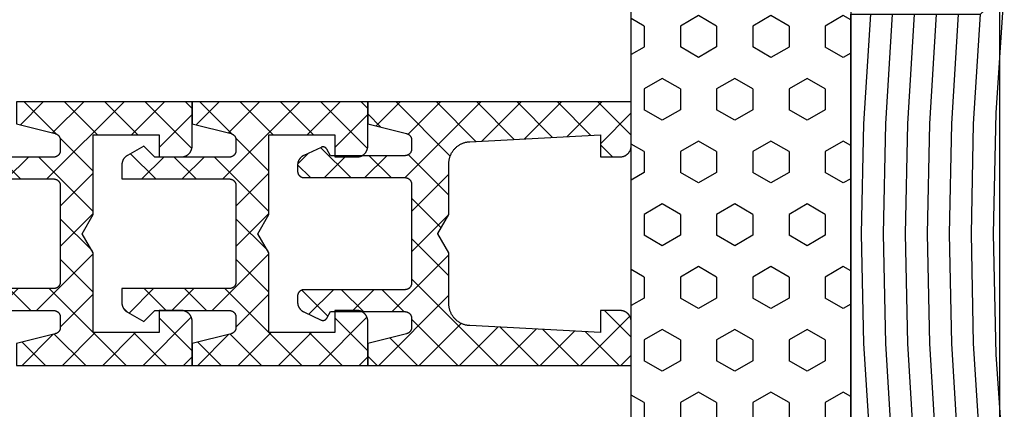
# Model space of a CAD drawing. Header units: millimetres. Extents: x -637441 to -130928, y -380379 to -53767.
# Tile 260 of 390: x -334460 to -334416, y -169775 to -169757. Entities that reach past the tile are written whole.
import ezdxf

# ---------------------------------------------------------------- set-up
doc = ezdxf.new("R2010")
doc.units = ezdxf.units.MM
doc.header["$LTSCALE"] = 10
for name, color, linetype in [('CrossSectionsAccess', 2, 'Continuous'), ('CrossSectionsGlass', 4, 'Continuous'), ('CrossSectionsGums', 1, 'Continuous'), ('CrossSectionsProfils', 7, 'Continuous'), ('ZDIVO', 6, 'Continuous')]:
    doc.layers.add(name, color=color, linetype=linetype)

# ---------------------------------------------------------------- blocks, each defined once
blk = doc.blocks.new('Hatch7759', base_point=(1951.683, 1973.599))
at = {"layer": 'CrossSectionsProfils', "color": 8}
for p, q in [((2544.193, 1955.253), (2543.041, 1956.405)), ((2549.183, 1955.357), (2550.299, 1956.472)), ((2550.259, 1956.541), (2550.064, 1956.736)), ((2543.197, 1954.886), (2544.193, 1955.882)), ((2550.182, 1954.78), (2549.183, 1955.778)), ((2549.183, 1953.519), (2550.182, 1954.517)), ((2544.193, 1953.415), (2543.197, 1954.411)), ((2543.197, 1953.047), (2544.193, 1954.044)), ((2550.182, 1952.941), (2549.183, 1953.94)), ((2540.683, 1952.373), (2541.728, 1953.417)), ((2542.136, 1951.794), (2540.683, 1953.247)), ((2551.265, 1951.923), (2552.683, 1953.342)), ((2552.683, 1952.278), (2551.621, 1953.34)), ((2545.67, 1950.099), (2543.197, 1952.573)), ((2547.602, 1950.099), (2550.182, 1952.678)), ((2540.683, 1948.696), (2544.193, 1952.205)), ((2540.683, 1950.534), (2542.096, 1951.947)), ((2552.683, 1948.601), (2549.183, 1952.101)), ((2552.683, 1950.44), (2551.252, 1951.871)), ((2542.183, 1949.909), (2540.683, 1951.409)), ((2543.832, 1950.099), (2542.313, 1951.617)), ((2543.925, 1950.099), (2545.425, 1951.599)), ((2545.763, 1950.099), (2547.263, 1951.599)), ((2547.455, 1950.153), (2546.009, 1951.599)), ((2549.347, 1950.099), (2547.847, 1951.599)), ((2549.44, 1950.099), (2550.94, 1951.599)), ((2551.183, 1950.003), (2552.683, 1951.503)), ((2551.183, 1948.165), (2552.683, 1949.665)), ((2542.183, 1948.07), (2540.683, 1949.57)), ((2540.683, 1946.857), (2542.183, 1948.357)), ((2552.683, 1946.763), (2551.183, 1948.263)), ((2550.488, 1945.631), (2552.683, 1947.826)), ((2542.808, 1945.607), (2540.683, 1947.732)), ((2541.259, 1945.594), (2542.759, 1947.094)), ((2543.192, 1947.061), (2543.16, 1947.094)), ((2552.014, 1945.594), (2550.514, 1947.094)), ((2540.983, 1945.594), (2540.683, 1945.893)), ((2552.29, 1945.594), (2552.683, 1945.988))]:
    blk.add_line(p, q, dxfattribs=at)
blk = doc.blocks.new('_009020', base_point=(2546.683, 1953.599))
at = {"layer": 'CrossSectionsProfils', "color": 1, "flags": 128}
blk.add_lwpolyline([(2552.683, 1945.594), (2550.677, 1945.594), (2550.661, 1945.594), (2550.645, 1945.595), (2550.628, 1945.596), (2550.612, 1945.598), (2550.596, 1945.601), (2550.58, 1945.604), (2550.564, 1945.607), (2550.548, 1945.611), (2550.532, 1945.616), (2550.517, 1945.621), (2550.501, 1945.626), (2550.486, 1945.632), (2550.471, 1945.639), (2550.456, 1945.646), (2550.442, 1945.653), (2550.427, 1945.661), (2550.413, 1945.669), (2550.4, 1945.678), (2550.386, 1945.688), (2550.373, 1945.697), (2550.36, 1945.707), (2550.348, 1945.718), (2550.336, 1945.729), (2550.324, 1945.74), (2550.313, 1945.752), (2550.302, 1945.764), (2550.291, 1945.777), (2550.281, 1945.79), (2550.271, 1945.803), (2550.262, 1945.816), (2550.253, 1945.83), (2550.244, 1945.844), (2550.236, 1945.858), (2550.229, 1945.873), (2550.222, 1945.888), (2550.216, 1945.903), (2550.21, 1945.918), (2550.204, 1945.933), (2550.199, 1945.949), (2550.194, 1945.965), (2550.191, 1945.98), (2550.187, 1945.996), (2550.184, 1946.013), (2550.182, 1946.029), (2550.18, 1946.045), (2550.179, 1946.061), (2550.178, 1946.078), (2550.177, 1946.094), (2550.177, 1946.094), (2550.177, 1947.094), (2551.183, 1947.094), (2551.183, 1950.099), (2547.549, 1950.099), (2546.683, 1950.599), (2545.817, 1950.099), (2542.183, 1950.099), (2542.183, 1947.094), (2543.192, 1947.094), (2543.192, 1946.094), (2543.192, 1946.078), (2543.191, 1946.061), (2543.19, 1946.045), (2543.188, 1946.029), (2543.186, 1946.013), (2543.183, 1945.996), (2543.179, 1945.98), (2543.175, 1945.965), (2543.171, 1945.949), (2543.166, 1945.933), (2543.16, 1945.918), (2543.154, 1945.903), (2543.148, 1945.888), (2543.141, 1945.873), (2543.133, 1945.858), (2543.125, 1945.844), (2543.117, 1945.83), (2543.108, 1945.816), (2543.099, 1945.803), (2543.089, 1945.79), (2543.079, 1945.777), (2543.068, 1945.764), (2543.057, 1945.752), (2543.046, 1945.74), (2543.034, 1945.729), (2543.022, 1945.718), (2543.01, 1945.707), (2542.997, 1945.697), (2542.984, 1945.688), (2542.97, 1945.678), (2542.957, 1945.669), (2542.942, 1945.661), (2542.928, 1945.653), (2542.914, 1945.646), (2542.899, 1945.639), (2542.884, 1945.632), (2542.869, 1945.626), (2542.853, 1945.621), (2542.838, 1945.616), (2542.822, 1945.611), (2542.806, 1945.607), (2542.79, 1945.604), (2542.774, 1945.601), (2542.758, 1945.598), (2542.741, 1945.596), (2542.725, 1945.595), (2542.709, 1945.594), (2542.692, 1945.594), (2542.692, 1945.594), (2540.683, 1945.594), (2540.683, 1953.594), (2541.683, 1953.594), (2542.127, 1951.826), (2542.129, 1951.818), (2542.131, 1951.81), (2542.134, 1951.802), (2542.136, 1951.794), (2542.139, 1951.786), (2542.143, 1951.779), (2542.146, 1951.771), (2542.15, 1951.764), (2542.153, 1951.756), (2542.157, 1951.749), (2542.162, 1951.742), (2542.166, 1951.735), (2542.171, 1951.728), (2542.176, 1951.721), (2542.181, 1951.715), (2542.186, 1951.708), (2542.191, 1951.702), (2542.197, 1951.696), (2542.202, 1951.69), (2542.208, 1951.684), (2542.214, 1951.678), (2542.22, 1951.673), (2542.227, 1951.667), (2542.233, 1951.662), (2542.24, 1951.657), (2542.246, 1951.652), (2542.253, 1951.648), (2542.26, 1951.643), (2542.267, 1951.639), (2542.275, 1951.635), (2542.282, 1951.631), (2542.289, 1951.628), (2542.297, 1951.624), (2542.304, 1951.621), (2542.312, 1951.618), (2542.32, 1951.615), (2542.328, 1951.612), (2542.336, 1951.61), (2542.344, 1951.608), (2542.352, 1951.606), (2542.36, 1951.604), (2542.368, 1951.603), (2542.376, 1951.602), (2542.385, 1951.601), (2542.393, 1951.6), (2542.401, 1951.599), (2542.409, 1951.599), (2542.418, 1951.599), (2542.418, 1951.599), (2542.897, 1951.599), (2542.906, 1951.599), (2542.916, 1951.599), (2542.926, 1951.6), (2542.936, 1951.601), (2542.945, 1951.603), (2542.955, 1951.604), (2542.965, 1951.607), (2542.974, 1951.609), (2542.984, 1951.612), (2542.993, 1951.615), (2543.002, 1951.618), (2543.011, 1951.622), (2543.02, 1951.625), (2543.029, 1951.63), (2543.038, 1951.634), (2543.047, 1951.639), (2543.055, 1951.644), (2543.063, 1951.649), (2543.071, 1951.655), (2543.079, 1951.661), (2543.087, 1951.667), (2543.094, 1951.673), (2543.102, 1951.68), (2543.109, 1951.687), (2543.116, 1951.694), (2543.122, 1951.701), (2543.129, 1951.708), (2543.135, 1951.716), (2543.14, 1951.724), (2543.146, 1951.732), (2543.151, 1951.74), (2543.156, 1951.749), (2543.161, 1951.757), (2543.166, 1951.766), (2543.17, 1951.775), (2543.174, 1951.784), (2543.177, 1951.793), (2543.181, 1951.802), (2543.184, 1951.812), (2543.186, 1951.821), (2543.189, 1951.831), (2543.191, 1951.84), (2543.193, 1951.85), (2543.194, 1951.86), (2543.195, 1951.869), (2543.196, 1951.879), (2543.196, 1951.889), (2543.197, 1951.899), (2543.197, 1951.899), (2543.197, 1955.299), (2542.693, 1955.802), (2543.124, 1956.549), (2543.129, 1956.558), (2543.135, 1956.567), (2543.141, 1956.576), (2543.147, 1956.586), (2543.153, 1956.594), (2543.16, 1956.603), (2543.167, 1956.612), (2543.174, 1956.62), (2543.181, 1956.628), (2543.188, 1956.637), (2543.196, 1956.644), (2543.203, 1956.652), (2543.211, 1956.66), (2543.219, 1956.667), (2543.227, 1956.675), (2543.235, 1956.682), (2543.244, 1956.689), (2543.252, 1956.695), (2543.261, 1956.702), (2543.27, 1956.708), (2543.279, 1956.714), (2543.288, 1956.72), (2543.297, 1956.726), (2543.307, 1956.732), (2543.316, 1956.737), (2543.326, 1956.742), (2543.336, 1956.747), (2543.345, 1956.752), (2543.355, 1956.756), (2543.365, 1956.761), (2543.375, 1956.765), (2543.386, 1956.769), (2543.396, 1956.772), (2543.406, 1956.776), (2543.417, 1956.779), (2543.427, 1956.782), (2543.438, 1956.784), (2543.448, 1956.787), (2543.459, 1956.789), (2543.47, 1956.791), (2543.481, 1956.793), (2543.491, 1956.794), (2543.502, 1956.796), (2543.513, 1956.797), (2543.524, 1956.798), (2543.535, 1956.798), (2543.546, 1956.799), (2543.557, 1956.799), (2543.557, 1956.799), (2544.193, 1956.799), (2544.193, 1951.899), (2544.193, 1951.889), (2544.193, 1951.879), (2544.194, 1951.869), (2544.195, 1951.86), (2544.197, 1951.85), (2544.199, 1951.84), (2544.201, 1951.831), (2544.203, 1951.821), (2544.206, 1951.812), (2544.209, 1951.802), (2544.212, 1951.793), (2544.216, 1951.784), (2544.22, 1951.775), (2544.224, 1951.766), (2544.228, 1951.757), (2544.233, 1951.749), (2544.238, 1951.74), (2544.243, 1951.732), (2544.249, 1951.724), (2544.255, 1951.716), (2544.261, 1951.708), (2544.267, 1951.701), (2544.274, 1951.694), (2544.281, 1951.687), (2544.288, 1951.68), (2544.295, 1951.673), (2544.303, 1951.667), (2544.31, 1951.661), (2544.318, 1951.655), (2544.326, 1951.649), (2544.334, 1951.644), (2544.343, 1951.639), (2544.351, 1951.634), (2544.36, 1951.63), (2544.369, 1951.625), (2544.378, 1951.622), (2544.387, 1951.618), (2544.396, 1951.615), (2544.406, 1951.612), (2544.415, 1951.609), (2544.425, 1951.607), (2544.434, 1951.604), (2544.444, 1951.603), (2544.454, 1951.601), (2544.463, 1951.6), (2544.473, 1951.599), (2544.483, 1951.599), (2544.493, 1951.599), (2544.493, 1951.599), (2548.883, 1951.599), (2548.893, 1951.599), (2548.903, 1951.599), (2548.913, 1951.6), (2548.923, 1951.601), (2548.932, 1951.603), (2548.942, 1951.604), (2548.952, 1951.607), (2548.961, 1951.609), (2548.971, 1951.612), (2548.98, 1951.615), (2548.989, 1951.618), (2548.998, 1951.622), (2549.007, 1951.625), (2549.016, 1951.63), (2549.025, 1951.634), (2549.033, 1951.639), (2549.042, 1951.644), (2549.05, 1951.649), (2549.058, 1951.655), (2549.066, 1951.661), (2549.074, 1951.667), (2549.081, 1951.673), (2549.089, 1951.68), (2549.096, 1951.687), (2549.102, 1951.694), (2549.109, 1951.701), (2549.115, 1951.708), (2549.121, 1951.716), (2549.127, 1951.724), (2549.133, 1951.732), (2549.138, 1951.74), (2549.143, 1951.749), (2549.148, 1951.757), (2549.152, 1951.766), (2549.157, 1951.775), (2549.161, 1951.784), (2549.164, 1951.793), (2549.168, 1951.802), (2549.171, 1951.812), (2549.173, 1951.821), (2549.176, 1951.831), (2549.178, 1951.84), (2549.179, 1951.85), (2549.181, 1951.86), (2549.182, 1951.869), (2549.183, 1951.879), (2549.183, 1951.889), (2549.183, 1951.899), (2549.183, 1951.899), (2549.183, 1956.799), (2549.821, 1956.799), (2549.832, 1956.799), (2549.843, 1956.798), (2549.854, 1956.798), (2549.865, 1956.797), (2549.876, 1956.796), (2549.887, 1956.794), (2549.898, 1956.793), (2549.908, 1956.791), (2549.919, 1956.789), (2549.93, 1956.787), (2549.94, 1956.784), (2549.951, 1956.782), (2549.961, 1956.779), (2549.972, 1956.776), (2549.982, 1956.772), (2549.992, 1956.769), (2550.003, 1956.765), (2550.013, 1956.761), (2550.023, 1956.756), (2550.033, 1956.752), (2550.043, 1956.747), (2550.052, 1956.742), (2550.062, 1956.737), (2550.071, 1956.732), (2550.081, 1956.726), (2550.09, 1956.72), (2550.099, 1956.714), (2550.108, 1956.708), (2550.117, 1956.702), (2550.126, 1956.695), (2550.134, 1956.689), (2550.143, 1956.682), (2550.151, 1956.675), (2550.159, 1956.667), (2550.167, 1956.66), (2550.175, 1956.652), (2550.183, 1956.644), (2550.19, 1956.637), (2550.197, 1956.628), (2550.204, 1956.62), (2550.211, 1956.612), (2550.218, 1956.603), (2550.225, 1956.594), (2550.231, 1956.586), (2550.237, 1956.576), (2550.243, 1956.567), (2550.249, 1956.558), (2550.254, 1956.549), (2550.254, 1956.549), (2550.685, 1955.802), (2550.182, 1955.299), (2550.182, 1951.899), (2550.182, 1951.889), (2550.182, 1951.879), (2550.183, 1951.869), (2550.184, 1951.86), (2550.186, 1951.85), (2550.187, 1951.84), (2550.189, 1951.831), (2550.192, 1951.821), (2550.194, 1951.812), (2550.198, 1951.802), (2550.201, 1951.793), (2550.204, 1951.784), (2550.208, 1951.775), (2550.213, 1951.766), (2550.217, 1951.757), (2550.222, 1951.749), (2550.227, 1951.74), (2550.232, 1951.732), (2550.238, 1951.724), (2550.244, 1951.716), (2550.25, 1951.708), (2550.256, 1951.701), (2550.263, 1951.694), (2550.269, 1951.687), (2550.277, 1951.68), (2550.284, 1951.673), (2550.291, 1951.667), (2550.299, 1951.661), (2550.307, 1951.655), (2550.315, 1951.649), (2550.323, 1951.644), (2550.332, 1951.639), (2550.34, 1951.634), (2550.349, 1951.63), (2550.358, 1951.625), (2550.367, 1951.622), (2550.376, 1951.618), (2550.385, 1951.615), (2550.394, 1951.612), (2550.404, 1951.609), (2550.413, 1951.607), (2550.423, 1951.604), (2550.433, 1951.603), (2550.442, 1951.601), (2550.452, 1951.6), (2550.462, 1951.599), (2550.472, 1951.599), (2550.482, 1951.599), (2550.482, 1951.599), (2550.949, 1951.599), (2550.958, 1951.599), (2550.966, 1951.599), (2550.974, 1951.6), (2550.982, 1951.601), (2550.991, 1951.602), (2550.999, 1951.603), (2551.007, 1951.604), (2551.015, 1951.606), (2551.023, 1951.608), (2551.031, 1951.61), (2551.039, 1951.612), (2551.047, 1951.615), (2551.055, 1951.618), (2551.062, 1951.621), (2551.07, 1951.624), (2551.078, 1951.627), (2551.085, 1951.631), (2551.092, 1951.635), (2551.1, 1951.639), (2551.107, 1951.643), (2551.114, 1951.648), (2551.12, 1951.652), (2551.127, 1951.657), (2551.134, 1951.662), (2551.14, 1951.667), (2551.147, 1951.673), (2551.153, 1951.678), (2551.159, 1951.684), (2551.165, 1951.69), (2551.17, 1951.696), (2551.176, 1951.702), (2551.181, 1951.708), (2551.186, 1951.715), (2551.191, 1951.721), (2551.196, 1951.728), (2551.201, 1951.735), (2551.205, 1951.742), (2551.209, 1951.749), (2551.213, 1951.756), (2551.217, 1951.764), (2551.221, 1951.771), (2551.224, 1951.779), (2551.227, 1951.786), (2551.23, 1951.794), (2551.233, 1951.802), (2551.236, 1951.81), (2551.238, 1951.817), (2551.24, 1951.825), (2551.24, 1951.825), (2551.685, 1953.594), (2552.683, 1953.594), (2552.683, 1945.594)], dxfattribs=at)
at = {"layer": 'CrossSectionsProfils'}
blk.add_blockref('Hatch7759', (1951.683, 1973.599), dxfattribs=at)
blk = doc.blocks.new('Hatch7760', base_point=(1885.416, 1987.774))
at = {"layer": 'CrossSectionsProfils', "color": 8}
for p, q in [((2476.755, 1954.471), (2477.245, 1954.961)), ((2477.865, 1954.38), (2477.281, 1954.964)), ((2484.177, 1953.583), (2482.987, 1954.773)), ((2482.967, 1953.329), (2484.087, 1954.449)), ((2477.865, 1952.541), (2476.494, 1953.912)), ((2476.865, 1952.742), (2477.865, 1953.742)), ((2483.967, 1951.955), (2482.967, 1952.955)), ((2482.967, 1951.49), (2483.967, 1952.49)), ((2476.865, 1950.904), (2477.865, 1951.904)), ((2474.416, 1950.293), (2475.51, 1951.388)), ((2475.567, 1951.163), (2474.965, 1951.764)), ((2477.865, 1950.703), (2476.865, 1951.703)), ((2486.416, 1951.344), (2485.996, 1951.764)), ((2483.967, 1950.116), (2482.967, 1951.116)), ((2483.223, 1948.069), (2486.416, 1951.262)), ((2481.384, 1948.069), (2483.967, 1950.652)), ((2486.416, 1949.506), (2485.164, 1950.758)), ((2476.883, 1948.008), (2474.416, 1950.475)), ((2474.416, 1946.616), (2477.865, 1950.065)), ((2474.416, 1948.455), (2475.887, 1949.925)), ((2478.66, 1948.069), (2476.819, 1949.91)), ((2477.707, 1948.069), (2479.407, 1949.769)), ((2480.151, 1948.417), (2478.799, 1949.769)), ((2479.546, 1948.069), (2481.246, 1949.769)), ((2482.337, 1948.069), (2480.637, 1949.769)), ((2486.416, 1945.829), (2482.476, 1949.769)), ((2486.416, 1947.667), (2484.314, 1949.769)), ((2484.502, 1947.51), (2486.416, 1949.424)), ((2476.213, 1946.839), (2474.416, 1948.636)), ((2484.671, 1945.84), (2486.416, 1947.585)), ((2476.122, 1945.092), (2474.416, 1946.798)), ((2474.416, 1944.778), (2476.199, 1946.561)), ((2486.416, 1943.99), (2484.677, 1945.73)), ((2484.762, 1944.093), (2486.416, 1945.747)), ((2476.03, 1943.345), (2474.416, 1944.96)), ((2474.416, 1942.939), (2476.097, 1944.62)), ((2486.416, 1942.152), (2484.778, 1943.789)), ((2484.854, 1942.346), (2486.416, 1943.908)), ((2475.939, 1941.598), (2474.416, 1943.121)), ((2474.416, 1941.101), (2475.995, 1942.68)), ((2484.174, 1939.828), (2486.416, 1942.07)), ((2486.416, 1940.313), (2484.88, 1941.849)), ((2475.934, 1939.764), (2474.416, 1941.283)), ((2474.918, 1939.764), (2476.318, 1941.164)), ((2476.917, 1940.62), (2476.373, 1941.164)), ((2485.126, 1939.764), (2483.917, 1940.974)), ((2485.949, 1939.764), (2486.416, 1940.231))]:
    blk.add_line(p, q, dxfattribs=at)
blk = doc.blocks.new('_009083', base_point=(2480.416, 1951.764))
at = {"layer": 'CrossSectionsProfils', "color": 1, "flags": 128}
blk.add_lwpolyline([(2484.417, 1939.764), (2484.4, 1939.765), (2484.384, 1939.765), (2484.368, 1939.767), (2484.352, 1939.769), (2484.335, 1939.771), (2484.319, 1939.774), (2484.303, 1939.777), (2484.287, 1939.781), (2484.272, 1939.786), (2484.256, 1939.791), (2484.241, 1939.796), (2484.226, 1939.802), (2484.21, 1939.809), (2484.196, 1939.816), (2484.181, 1939.823), (2484.167, 1939.831), (2484.153, 1939.84), (2484.139, 1939.849), (2484.126, 1939.858), (2484.112, 1939.868), (2484.1, 1939.878), (2484.087, 1939.888), (2484.075, 1939.899), (2484.063, 1939.911), (2484.052, 1939.923), (2484.041, 1939.935), (2484.03, 1939.947), (2484.02, 1939.96), (2484.01, 1939.973), (2484.001, 1939.987), (2483.992, 1940), (2483.984, 1940.014), (2483.976, 1940.029), (2483.968, 1940.043), (2483.961, 1940.058), (2483.955, 1940.073), (2483.949, 1940.088), (2483.943, 1940.104), (2483.938, 1940.119), (2483.934, 1940.135), (2483.93, 1940.151), (2483.926, 1940.167), (2483.924, 1940.183), (2483.921, 1940.199), (2483.919, 1940.215), (2483.918, 1940.232), (2483.917, 1940.248), (2483.917, 1940.264), (2483.917, 1940.264), (2483.917, 1941.164), (2484.916, 1941.164), (2484.604, 1947.121), (2484.602, 1947.153), (2484.598, 1947.184), (2484.594, 1947.216), (2484.589, 1947.247), (2484.583, 1947.278), (2484.576, 1947.309), (2484.568, 1947.339), (2484.559, 1947.37), (2484.549, 1947.4), (2484.538, 1947.43), (2484.526, 1947.459), (2484.513, 1947.488), (2484.5, 1947.516), (2484.485, 1947.544), (2484.469, 1947.572), (2484.453, 1947.599), (2484.436, 1947.626), (2484.418, 1947.652), (2484.399, 1947.677), (2484.379, 1947.702), (2484.359, 1947.726), (2484.338, 1947.75), (2484.316, 1947.772), (2484.293, 1947.794), (2484.27, 1947.816), (2484.246, 1947.837), (2484.222, 1947.856), (2484.196, 1947.876), (2484.171, 1947.894), (2484.144, 1947.911), (2484.117, 1947.928), (2484.09, 1947.944), (2484.062, 1947.959), (2484.034, 1947.973), (2484.005, 1947.986), (2483.976, 1947.998), (2483.946, 1948.009), (2483.916, 1948.019), (2483.886, 1948.029), (2483.855, 1948.037), (2483.825, 1948.045), (2483.794, 1948.051), (2483.763, 1948.057), (2483.731, 1948.061), (2483.7, 1948.065), (2483.668, 1948.067), (2483.637, 1948.069), (2483.605, 1948.069), (2483.605, 1948.069), (2481.283, 1948.069), (2480.417, 1948.569), (2480.416, 1948.569), (2480.415, 1948.569), (2479.549, 1948.069), (2477.227, 1948.069), (2477.195, 1948.069), (2477.163, 1948.067), (2477.132, 1948.065), (2477.101, 1948.061), (2477.069, 1948.057), (2477.038, 1948.051), (2477.007, 1948.045), (2476.976, 1948.037), (2476.946, 1948.029), (2476.916, 1948.019), (2476.886, 1948.009), (2476.856, 1947.998), (2476.827, 1947.986), (2476.798, 1947.973), (2476.77, 1947.959), (2476.742, 1947.944), (2476.714, 1947.928), (2476.688, 1947.911), (2476.661, 1947.894), (2476.635, 1947.876), (2476.61, 1947.856), (2476.586, 1947.837), (2476.562, 1947.816), (2476.538, 1947.794), (2476.516, 1947.772), (2476.494, 1947.75), (2476.473, 1947.726), (2476.452, 1947.702), (2476.433, 1947.677), (2476.414, 1947.652), (2476.396, 1947.626), (2476.379, 1947.599), (2476.362, 1947.572), (2476.347, 1947.544), (2476.332, 1947.516), (2476.319, 1947.488), (2476.306, 1947.459), (2476.294, 1947.43), (2476.283, 1947.4), (2476.273, 1947.37), (2476.264, 1947.339), (2476.256, 1947.309), (2476.249, 1947.278), (2476.243, 1947.247), (2476.238, 1947.216), (2476.233, 1947.184), (2476.23, 1947.153), (2476.228, 1947.121), (2476.228, 1947.121), (2475.916, 1941.164), (2476.917, 1941.164), (2476.917, 1940.264), (2476.917, 1940.248), (2476.916, 1940.232), (2476.914, 1940.215), (2476.913, 1940.199), (2476.91, 1940.183), (2476.907, 1940.167), (2476.904, 1940.151), (2476.9, 1940.135), (2476.895, 1940.119), (2476.89, 1940.104), (2476.885, 1940.088), (2476.879, 1940.073), (2476.872, 1940.058), (2476.865, 1940.043), (2476.858, 1940.029), (2476.85, 1940.014), (2476.841, 1940), (2476.833, 1939.987), (2476.823, 1939.973), (2476.814, 1939.96), (2476.803, 1939.947), (2476.793, 1939.935), (2476.782, 1939.923), (2476.77, 1939.911), (2476.759, 1939.899), (2476.747, 1939.888), (2476.734, 1939.878), (2476.721, 1939.868), (2476.708, 1939.858), (2476.695, 1939.849), (2476.681, 1939.84), (2476.667, 1939.831), (2476.653, 1939.823), (2476.638, 1939.816), (2476.623, 1939.809), (2476.608, 1939.802), (2476.593, 1939.796), (2476.578, 1939.791), (2476.562, 1939.786), (2476.546, 1939.781), (2476.53, 1939.777), (2476.514, 1939.774), (2476.498, 1939.771), (2476.482, 1939.769), (2476.466, 1939.767), (2476.45, 1939.765), (2476.433, 1939.765), (2476.417, 1939.764), (2476.417, 1939.764), (2474.416, 1939.764), (2474.416, 1951.764), (2475.416, 1951.764), (2475.859, 1949.996), (2475.861, 1949.988), (2475.863, 1949.98), (2475.866, 1949.972), (2475.869, 1949.965), (2475.872, 1949.957), (2475.875, 1949.949), (2475.878, 1949.942), (2475.882, 1949.934), (2475.886, 1949.927), (2475.89, 1949.92), (2475.894, 1949.912), (2475.899, 1949.905), (2475.903, 1949.899), (2475.908, 1949.892), (2475.913, 1949.885), (2475.918, 1949.879), (2475.923, 1949.872), (2475.929, 1949.866), (2475.935, 1949.86), (2475.94, 1949.854), (2475.947, 1949.849), (2475.953, 1949.843), (2475.959, 1949.838), (2475.965, 1949.833), (2475.972, 1949.828), (2475.979, 1949.823), (2475.986, 1949.818), (2475.993, 1949.814), (2476, 1949.809), (2476.007, 1949.805), (2476.014, 1949.802), (2476.022, 1949.798), (2476.029, 1949.794), (2476.037, 1949.791), (2476.045, 1949.788), (2476.052, 1949.785), (2476.06, 1949.783), (2476.068, 1949.78), (2476.076, 1949.778), (2476.084, 1949.776), (2476.092, 1949.775), (2476.101, 1949.773), (2476.109, 1949.772), (2476.117, 1949.771), (2476.125, 1949.77), (2476.133, 1949.77), (2476.142, 1949.769), (2476.15, 1949.769), (2476.15, 1949.769), (2476.565, 1949.769), (2476.575, 1949.769), (2476.584, 1949.77), (2476.594, 1949.771), (2476.604, 1949.772), (2476.614, 1949.773), (2476.623, 1949.775), (2476.633, 1949.777), (2476.643, 1949.779), (2476.652, 1949.782), (2476.661, 1949.785), (2476.671, 1949.788), (2476.68, 1949.792), (2476.689, 1949.796), (2476.698, 1949.8), (2476.706, 1949.805), (2476.715, 1949.809), (2476.723, 1949.814), (2476.732, 1949.82), (2476.74, 1949.825), (2476.748, 1949.831), (2476.755, 1949.837), (2476.763, 1949.844), (2476.77, 1949.85), (2476.777, 1949.857), (2476.784, 1949.864), (2476.79, 1949.871), (2476.797, 1949.879), (2476.803, 1949.886), (2476.809, 1949.894), (2476.814, 1949.902), (2476.82, 1949.911), (2476.825, 1949.919), (2476.829, 1949.928), (2476.834, 1949.936), (2476.838, 1949.945), (2476.842, 1949.954), (2476.846, 1949.963), (2476.849, 1949.973), (2476.852, 1949.982), (2476.855, 1949.991), (2476.857, 1950.001), (2476.859, 1950.011), (2476.861, 1950.02), (2476.862, 1950.03), (2476.863, 1950.04), (2476.864, 1950.049), (2476.865, 1950.059), (2476.865, 1950.069), (2476.865, 1950.069), (2476.865, 1953.464), (2476.567, 1953.633), (2476.562, 1953.636), (2476.557, 1953.639), (2476.551, 1953.643), (2476.546, 1953.646), (2476.542, 1953.65), (2476.537, 1953.654), (2476.532, 1953.658), (2476.527, 1953.662), (2476.523, 1953.667), (2476.519, 1953.671), (2476.515, 1953.676), (2476.511, 1953.681), (2476.507, 1953.685), (2476.503, 1953.69), (2476.5, 1953.696), (2476.496, 1953.701), (2476.493, 1953.706), (2476.49, 1953.712), (2476.487, 1953.717), (2476.484, 1953.723), (2476.482, 1953.728), (2476.48, 1953.734), (2476.477, 1953.74), (2476.475, 1953.746), (2476.474, 1953.752), (2476.472, 1953.758), (2476.471, 1953.764), (2476.469, 1953.77), (2476.468, 1953.776), (2476.467, 1953.782), (2476.467, 1953.788), (2476.466, 1953.795), (2476.466, 1953.801), (2476.466, 1953.807), (2476.466, 1953.813), (2476.466, 1953.819), (2476.467, 1953.826), (2476.467, 1953.832), (2476.468, 1953.838), (2476.469, 1953.844), (2476.471, 1953.85), (2476.472, 1953.856), (2476.474, 1953.862), (2476.476, 1953.868), (2476.478, 1953.874), (2476.48, 1953.88), (2476.482, 1953.886), (2476.485, 1953.891), (2476.485, 1953.891), (2476.85, 1954.675), (2476.855, 1954.686), (2476.861, 1954.697), (2476.866, 1954.707), (2476.872, 1954.717), (2476.878, 1954.727), (2476.885, 1954.737), (2476.891, 1954.747), (2476.898, 1954.757), (2476.905, 1954.766), (2476.912, 1954.776), (2476.92, 1954.785), (2476.928, 1954.794), (2476.935, 1954.803), (2476.944, 1954.811), (2476.952, 1954.82), (2476.96, 1954.828), (2476.969, 1954.836), (2476.978, 1954.844), (2476.987, 1954.851), (2476.996, 1954.859), (2477.006, 1954.866), (2477.015, 1954.873), (2477.025, 1954.879), (2477.035, 1954.886), (2477.045, 1954.892), (2477.055, 1954.898), (2477.065, 1954.904), (2477.076, 1954.909), (2477.086, 1954.915), (2477.097, 1954.92), (2477.108, 1954.924), (2477.119, 1954.929), (2477.13, 1954.933), (2477.141, 1954.937), (2477.152, 1954.941), (2477.164, 1954.944), (2477.175, 1954.947), (2477.186, 1954.95), (2477.198, 1954.953), (2477.209, 1954.955), (2477.221, 1954.957), (2477.233, 1954.959), (2477.245, 1954.961), (2477.256, 1954.962), (2477.268, 1954.963), (2477.28, 1954.964), (2477.292, 1954.964), (2477.303, 1954.964), (2477.303, 1954.964), (2477.565, 1954.964), (2477.575, 1954.964), (2477.584, 1954.963), (2477.594, 1954.963), (2477.604, 1954.962), (2477.614, 1954.96), (2477.623, 1954.958), (2477.633, 1954.956), (2477.643, 1954.954), (2477.652, 1954.951), (2477.661, 1954.948), (2477.671, 1954.945), (2477.68, 1954.941), (2477.689, 1954.937), (2477.698, 1954.933), (2477.706, 1954.929), (2477.715, 1954.924), (2477.723, 1954.919), (2477.732, 1954.914), (2477.74, 1954.908), (2477.748, 1954.902), (2477.755, 1954.896), (2477.763, 1954.89), (2477.77, 1954.883), (2477.777, 1954.876), (2477.784, 1954.869), (2477.79, 1954.862), (2477.797, 1954.854), (2477.803, 1954.847), (2477.809, 1954.839), (2477.814, 1954.831), (2477.82, 1954.823), (2477.825, 1954.814), (2477.829, 1954.806), (2477.834, 1954.797), (2477.838, 1954.788), (2477.842, 1954.779), (2477.846, 1954.77), (2477.849, 1954.761), (2477.852, 1954.751), (2477.855, 1954.742), (2477.857, 1954.732), (2477.859, 1954.723), (2477.861, 1954.713), (2477.862, 1954.703), (2477.863, 1954.694), (2477.864, 1954.684), (2477.865, 1954.674), (2477.865, 1954.664), (2477.865, 1954.664), (2477.865, 1950.069), (2477.865, 1950.059), (2477.866, 1950.049), (2477.866, 1950.04), (2477.867, 1950.03), (2477.869, 1950.02), (2477.871, 1950.011), (2477.873, 1950.001), (2477.875, 1949.991), (2477.878, 1949.982), (2477.881, 1949.973), (2477.884, 1949.963), (2477.888, 1949.954), (2477.892, 1949.945), (2477.896, 1949.936), (2477.9, 1949.928), (2477.905, 1949.919), (2477.91, 1949.911), (2477.915, 1949.902), (2477.921, 1949.894), (2477.927, 1949.886), (2477.933, 1949.879), (2477.939, 1949.871), (2477.946, 1949.864), (2477.953, 1949.857), (2477.96, 1949.85), (2477.967, 1949.844), (2477.975, 1949.837), (2477.982, 1949.831), (2477.99, 1949.825), (2477.998, 1949.82), (2478.006, 1949.814), (2478.015, 1949.809), (2478.023, 1949.805), (2478.032, 1949.8), (2478.041, 1949.796), (2478.05, 1949.792), (2478.059, 1949.788), (2478.068, 1949.785), (2478.078, 1949.782), (2478.087, 1949.779), (2478.097, 1949.777), (2478.106, 1949.775), (2478.116, 1949.773), (2478.126, 1949.772), (2478.135, 1949.771), (2478.145, 1949.77), (2478.155, 1949.769), (2478.165, 1949.769), (2478.165, 1949.769), (2482.667, 1949.769), (2482.677, 1949.769), (2482.687, 1949.77), (2482.696, 1949.771), (2482.706, 1949.772), (2482.716, 1949.773), (2482.725, 1949.775), (2482.735, 1949.777), (2482.745, 1949.779), (2482.754, 1949.782), (2482.763, 1949.785), (2482.773, 1949.788), (2482.782, 1949.792), (2482.791, 1949.796), (2482.8, 1949.8), (2482.808, 1949.805), (2482.817, 1949.809), (2482.825, 1949.814), (2482.834, 1949.82), (2482.842, 1949.825), (2482.85, 1949.831), (2482.857, 1949.837), (2482.865, 1949.844), (2482.872, 1949.85), (2482.879, 1949.857), (2482.886, 1949.864), (2482.892, 1949.871), (2482.899, 1949.879), (2482.905, 1949.886), (2482.911, 1949.894), (2482.916, 1949.902), (2482.922, 1949.911), (2482.927, 1949.919), (2482.931, 1949.928), (2482.936, 1949.936), (2482.94, 1949.945), (2482.944, 1949.954), (2482.948, 1949.963), (2482.951, 1949.973), (2482.954, 1949.982), (2482.957, 1949.991), (2482.959, 1950.001), (2482.961, 1950.011), (2482.963, 1950.02), (2482.964, 1950.03), (2482.965, 1950.04), (2482.966, 1950.049), (2482.967, 1950.059), (2482.967, 1950.069), (2482.967, 1950.069), (2482.967, 1954.664), (2482.967, 1954.674), (2482.968, 1954.684), (2482.968, 1954.694), (2482.969, 1954.703), (2482.971, 1954.713), (2482.973, 1954.723), (2482.975, 1954.732), (2482.977, 1954.742), (2482.98, 1954.751), (2482.983, 1954.761), (2482.986, 1954.77), (2482.99, 1954.779), (2482.994, 1954.788), (2482.998, 1954.797), (2483.002, 1954.806), (2483.007, 1954.814), (2483.012, 1954.823), (2483.017, 1954.831), (2483.023, 1954.839), (2483.029, 1954.847), (2483.035, 1954.854), (2483.041, 1954.862), (2483.048, 1954.869), (2483.055, 1954.876), (2483.062, 1954.883), (2483.069, 1954.89), (2483.077, 1954.896), (2483.084, 1954.902), (2483.092, 1954.908), (2483.1, 1954.914), (2483.108, 1954.919), (2483.117, 1954.924), (2483.125, 1954.929), (2483.134, 1954.933), (2483.143, 1954.937), (2483.152, 1954.941), (2483.161, 1954.945), (2483.17, 1954.948), (2483.18, 1954.951), (2483.189, 1954.954), (2483.199, 1954.956), (2483.208, 1954.958), (2483.218, 1954.96), (2483.228, 1954.962), (2483.238, 1954.963), (2483.247, 1954.963), (2483.257, 1954.964), (2483.267, 1954.964), (2483.267, 1954.964), (2483.528, 1954.964), (2483.54, 1954.964), (2483.552, 1954.964), (2483.564, 1954.963), (2483.576, 1954.962), (2483.587, 1954.961), (2483.599, 1954.959), (2483.611, 1954.957), (2483.622, 1954.955), (2483.634, 1954.953), (2483.645, 1954.95), (2483.657, 1954.947), (2483.668, 1954.944), (2483.68, 1954.941), (2483.691, 1954.937), (2483.702, 1954.933), (2483.713, 1954.929), (2483.724, 1954.924), (2483.735, 1954.92), (2483.745, 1954.915), (2483.756, 1954.909), (2483.766, 1954.904), (2483.777, 1954.898), (2483.787, 1954.892), (2483.797, 1954.886), (2483.807, 1954.879), (2483.817, 1954.873), (2483.826, 1954.866), (2483.836, 1954.859), (2483.845, 1954.851), (2483.854, 1954.844), (2483.863, 1954.836), (2483.871, 1954.828), (2483.88, 1954.82), (2483.888, 1954.811), (2483.896, 1954.803), (2483.904, 1954.794), (2483.912, 1954.785), (2483.919, 1954.776), (2483.927, 1954.766), (2483.934, 1954.757), (2483.94, 1954.747), (2483.947, 1954.737), (2483.953, 1954.727), (2483.96, 1954.717), (2483.965, 1954.707), (2483.971, 1954.697), (2483.976, 1954.686), (2483.981, 1954.675), (2483.981, 1954.675), (2484.347, 1953.891), (2484.35, 1953.886), (2484.352, 1953.88), (2484.354, 1953.874), (2484.356, 1953.868), (2484.358, 1953.862), (2484.36, 1953.856), (2484.361, 1953.85), (2484.362, 1953.844), (2484.363, 1953.838), (2484.364, 1953.832), (2484.365, 1953.826), (2484.365, 1953.819), (2484.366, 1953.813), (2484.366, 1953.807), (2484.366, 1953.801), (2484.366, 1953.795), (2484.365, 1953.788), (2484.364, 1953.782), (2484.364, 1953.776), (2484.362, 1953.77), (2484.361, 1953.764), (2484.36, 1953.758), (2484.358, 1953.752), (2484.356, 1953.746), (2484.354, 1953.74), (2484.352, 1953.734), (2484.35, 1953.728), (2484.347, 1953.723), (2484.345, 1953.717), (2484.342, 1953.712), (2484.339, 1953.706), (2484.336, 1953.701), (2484.332, 1953.696), (2484.329, 1953.69), (2484.325, 1953.685), (2484.321, 1953.681), (2484.317, 1953.676), (2484.313, 1953.671), (2484.309, 1953.667), (2484.304, 1953.662), (2484.3, 1953.658), (2484.295, 1953.654), (2484.29, 1953.65), (2484.285, 1953.646), (2484.28, 1953.643), (2484.275, 1953.639), (2484.27, 1953.636), (2484.265, 1953.633), (2484.265, 1953.633), (2483.967, 1953.464), (2483.967, 1950.069), (2483.967, 1950.059), (2483.968, 1950.049), (2483.968, 1950.04), (2483.969, 1950.03), (2483.971, 1950.02), (2483.973, 1950.011), (2483.975, 1950.001), (2483.977, 1949.991), (2483.98, 1949.982), (2483.983, 1949.973), (2483.986, 1949.963), (2483.99, 1949.954), (2483.994, 1949.945), (2483.998, 1949.936), (2484.002, 1949.928), (2484.007, 1949.919), (2484.012, 1949.911), (2484.017, 1949.902), (2484.023, 1949.894), (2484.029, 1949.886), (2484.035, 1949.879), (2484.041, 1949.871), (2484.048, 1949.864), (2484.055, 1949.857), (2484.062, 1949.85), (2484.069, 1949.844), (2484.077, 1949.837), (2484.084, 1949.831), (2484.092, 1949.825), (2484.1, 1949.82), (2484.108, 1949.814), (2484.117, 1949.809), (2484.125, 1949.805), (2484.134, 1949.8), (2484.143, 1949.796), (2484.152, 1949.792), (2484.161, 1949.788), (2484.17, 1949.785), (2484.18, 1949.782), (2484.189, 1949.779), (2484.199, 1949.777), (2484.208, 1949.775), (2484.218, 1949.773), (2484.228, 1949.772), (2484.238, 1949.771), (2484.247, 1949.77), (2484.257, 1949.769), (2484.267, 1949.769), (2484.267, 1949.769), (2484.682, 1949.769), (2484.69, 1949.769), (2484.698, 1949.77), (2484.707, 1949.77), (2484.715, 1949.771), (2484.723, 1949.772), (2484.731, 1949.773), (2484.739, 1949.775), (2484.748, 1949.776), (2484.756, 1949.778), (2484.764, 1949.78), (2484.772, 1949.783), (2484.779, 1949.785), (2484.787, 1949.788), (2484.795, 1949.791), (2484.803, 1949.794), (2484.81, 1949.798), (2484.817, 1949.802), (2484.825, 1949.805), (2484.832, 1949.809), (2484.839, 1949.814), (2484.846, 1949.818), (2484.853, 1949.823), (2484.86, 1949.828), (2484.866, 1949.833), (2484.873, 1949.838), (2484.879, 1949.843), (2484.885, 1949.849), (2484.891, 1949.854), (2484.897, 1949.86), (2484.903, 1949.866), (2484.908, 1949.872), (2484.914, 1949.879), (2484.919, 1949.885), (2484.924, 1949.892), (2484.929, 1949.899), (2484.933, 1949.905), (2484.938, 1949.912), (2484.942, 1949.92), (2484.946, 1949.927), (2484.95, 1949.934), (2484.953, 1949.942), (2484.957, 1949.949), (2484.96, 1949.957), (2484.963, 1949.965), (2484.966, 1949.972), (2484.968, 1949.98), (2484.971, 1949.988), (2484.973, 1949.996), (2484.973, 1949.996), (2485.416, 1951.764), (2486.416, 1951.764), (2486.416, 1939.764), (2484.417, 1939.764)], dxfattribs=at)
at = {"layer": 'CrossSectionsProfils'}
blk.add_blockref('Hatch7760', (1885.416, 1987.774), dxfattribs=at)
blk = doc.blocks.new('120609', base_point=(6339.36035, 1850.44214))
at = {"layer": 'CrossSectionsGums', "color": 253, "true_color": 0xadadad}
for p, q in [((6329.90869, 1849.85059), (6329.56689, 1850.44214)), ((6330.86133, 1849.85059), (6331.20264, 1850.44214)), ((6335.62354, 1849.85077), (6335.28223, 1850.44214)), ((6336.57617, 1849.85083), (6336.91748, 1850.44214)), ((6341.33838, 1849.85077), (6340.99707, 1850.44214)), ((6342.29102, 1849.85083), (6342.63232, 1850.44214)), ((6347.05371, 1849.85052), (6346.71191, 1850.44214)), ((6348.00635, 1849.85065), (6348.34766, 1850.44214)), ((6327.86035, 1849.85071), (6328.00342, 1849.85071)), ((6328.47998, 1849.02576), (6328.00342, 1849.85065)), ((6329.90869, 1849.85071), (6330.86084, 1849.85071)), ((6332.29004, 1849.02594), (6332.76611, 1849.85089)), ((6332.76611, 1849.85071), (6333.71826, 1849.85071)), ((6334.19482, 1849.02576), (6333.71826, 1849.85065)), ((6335.62354, 1849.85071), (6336.57617, 1849.85071)), ((6338.00488, 1849.02582), (6338.48145, 1849.85071)), ((6338.48096, 1849.85071), (6339.43359, 1849.85071)), ((6339.91016, 1849.02594), (6339.43359, 1849.85083)), ((6341.33838, 1849.85071), (6342.29102, 1849.85071)), ((6343.71973, 1849.02582), (6344.19629, 1849.85071)), ((6344.1958, 1849.85071), (6345.14844, 1849.85071)), ((6345.625, 1849.02594), (6345.14844, 1849.85083)), ((6347.05371, 1849.85071), (6348.00586, 1849.85071)), ((6349.43457, 1849.02582), (6349.91113, 1849.85071)), ((6349.91113, 1849.85071), (6350.86035, 1849.85071)), ((6328.00342, 1848.20093), (6328.47949, 1849.02582)), ((6332.76611, 1848.20093), (6332.29004, 1849.02582)), ((6333.71875, 1848.20093), (6334.19482, 1849.02582)), ((6338.48096, 1848.20093), (6338.00488, 1849.02582)), ((6339.43359, 1848.20099), (6339.90967, 1849.02588)), ((6344.19629, 1848.20111), (6343.71973, 1849.026)), ((6345.14844, 1848.20099), (6345.62451, 1849.02588)), ((6349.91113, 1848.20087), (6349.43506, 1849.02576)), ((6327.86035, 1848.20093), (6328.00342, 1848.20093)), ((6329.43213, 1847.37592), (6329.90869, 1848.20081)), ((6329.90869, 1848.20093), (6330.86084, 1848.20093)), ((6331.3374, 1847.37598), (6330.86084, 1848.20081)), ((6332.76611, 1848.20093), (6333.71826, 1848.20093)), ((6335.14746, 1847.3761), (6335.62354, 1848.20105)), ((6335.62354, 1848.20093), (6336.57617, 1848.20093)), ((6337.05225, 1847.3761), (6336.57617, 1848.20099)), ((6338.48096, 1848.20093), (6339.43359, 1848.20093)), ((6340.8623, 1847.37616), (6341.33838, 1848.20105)), ((6341.33838, 1848.20093), (6342.29102, 1848.20093)), ((6342.76709, 1847.3761), (6342.29102, 1848.20099)), ((6344.1958, 1848.20093), (6345.14844, 1848.20093)), ((6346.57764, 1847.37598), (6347.05371, 1848.20087)), ((6347.05371, 1848.20093), (6348.00586, 1848.20093)), ((6348.48242, 1847.37592), (6348.00586, 1848.20081)), ((6349.91113, 1848.20093), (6350.86035, 1848.20093)), ((6329.90869, 1846.55109), (6329.43213, 1847.37598)), ((6330.86084, 1846.55127), (6331.3374, 1847.37616)), ((6335.62354, 1846.55103), (6335.14697, 1847.37598)), ((6336.57617, 1846.55121), (6337.05225, 1847.37604)), ((6341.33887, 1846.55127), (6340.8623, 1847.37616)), ((6342.29102, 1846.55109), (6342.76758, 1847.37598)), ((6347.05371, 1846.55121), (6346.57715, 1847.3761)), ((6348.00586, 1846.55115), (6348.48242, 1847.37604)), ((6327.86035, 1846.55115), (6328.00342, 1846.55115)), ((6328.47998, 1845.72626), (6328.00391, 1846.55115)), ((6329.90869, 1846.55115), (6330.86084, 1846.55115)), ((6332.29004, 1845.72626), (6332.76611, 1846.55115)), ((6332.76611, 1846.55115), (6333.71826, 1846.55115)), ((6334.19482, 1845.72626), (6333.71875, 1846.55115)), ((6335.62354, 1846.55115), (6336.57617, 1846.55115)), ((6338.00488, 1845.72626), (6338.48096, 1846.55115)), ((6338.48096, 1846.55115), (6339.43359, 1846.55115)), ((6339.90967, 1845.7262), (6339.43359, 1846.55109)), ((6341.33838, 1846.55115), (6342.29102, 1846.55115)), ((6343.71973, 1845.72632), (6344.1958, 1846.55121)), ((6344.1958, 1846.55115), (6345.14844, 1846.55115)), ((6345.625, 1845.72644), (6345.14893, 1846.55133)), ((6347.05371, 1846.55115), (6348.00586, 1846.55115)), ((6349.43506, 1845.72607), (6349.91113, 1846.55096)), ((6349.91113, 1846.55115), (6350.86035, 1846.55115)), ((6328.00342, 1844.90125), (6328.47998, 1845.72614)), ((6332.76611, 1844.90131), (6332.29004, 1845.7262)), ((6333.71875, 1844.90143), (6334.19482, 1845.72632)), ((6338.48096, 1844.90143), (6338.00488, 1845.72632)), ((6339.43359, 1844.90149), (6339.90967, 1845.72638)), ((6344.1958, 1844.90137), (6343.71973, 1845.72626)), ((6345.14844, 1844.90125), (6345.625, 1845.72614)), ((6349.91113, 1844.90131), (6349.43506, 1845.72614)), ((6327.86035, 1844.90137), (6328.00342, 1844.90137)), ((6329.43213, 1844.0766), (6329.90869, 1844.90149)), ((6329.90869, 1844.90137), (6330.86084, 1844.90137)), ((6331.3374, 1844.07642), (6330.86084, 1844.90131)), ((6332.76611, 1844.90137), (6333.71826, 1844.90137)), ((6335.14746, 1844.07654), (6335.62354, 1844.90143)), ((6335.62354, 1844.90137), (6336.57617, 1844.90137)), ((6337.05225, 1844.07635), (6336.57617, 1844.90125)), ((6338.48096, 1844.90137), (6339.43359, 1844.90137)), ((6340.8623, 1844.07642), (6341.33887, 1844.90131)), ((6341.33838, 1844.90137), (6342.29102, 1844.90137)), ((6342.76758, 1844.0766), (6342.29102, 1844.90149)), ((6344.1958, 1844.90137), (6345.14844, 1844.90137)), ((6346.57715, 1844.07648), (6347.05371, 1844.90137)), ((6347.05371, 1844.90137), (6348.00586, 1844.90137)), ((6348.48242, 1844.07654), (6348.00586, 1844.90143)), ((6349.91113, 1844.90137), (6350.86035, 1844.90137)), ((6329.90869, 1843.25159), (6329.43262, 1844.07648)), ((6330.86133, 1843.25159), (6331.3374, 1844.07648)), ((6335.62354, 1843.25159), (6335.14746, 1844.07648)), ((6336.57617, 1843.25159), (6337.05225, 1844.07648)), ((6341.33838, 1843.25153), (6340.8623, 1844.07642)), ((6342.29102, 1843.25165), (6342.76709, 1844.07654)), ((6347.05371, 1843.25177), (6346.57764, 1844.07666)), ((6348.00635, 1843.2514), (6348.48242, 1844.07629)), ((6327.86035, 1843.25159), (6328.00342, 1843.25159)), ((6328.47998, 1842.42657), (6328.00342, 1843.25146)), ((6329.90869, 1843.25159), (6330.86084, 1843.25159)), ((6332.29004, 1842.42676), (6332.76611, 1843.25165)), ((6332.76611, 1843.25159), (6333.71826, 1843.25159)), ((6334.19482, 1842.4267), (6333.71875, 1843.25159)), ((6335.62354, 1843.25159), (6336.57617, 1843.25159)), ((6338.00488, 1842.42682), (6338.48096, 1843.25171)), ((6338.48096, 1843.25159), (6339.43359, 1843.25159)), ((6339.90967, 1842.42676), (6339.43359, 1843.25165)), ((6341.33838, 1843.25159), (6342.29102, 1843.25159)), ((6343.71973, 1842.42657), (6344.19629, 1843.25146)), ((6344.1958, 1843.25159), (6345.14844, 1843.25159)), ((6345.62451, 1842.4267), (6345.14844, 1843.25159)), ((6347.05371, 1843.25159), (6348.00586, 1843.25159)), ((6349.43457, 1842.42664), (6349.91113, 1843.25153)), ((6349.91113, 1843.25159), (6350.86035, 1843.25159)), ((6328.00342, 1841.60193), (6328.47998, 1842.42682)), ((6332.76611, 1841.60175), (6332.29004, 1842.42664)), ((6333.71826, 1841.60193), (6334.19482, 1842.42682)), ((6338.48096, 1841.60168), (6338.00488, 1842.42657)), ((6339.43359, 1841.60175), (6339.90967, 1842.42664)), ((6344.19629, 1841.60193), (6343.71973, 1842.42682)), ((6345.14844, 1841.60181), (6345.625, 1842.4267)), ((6349.91113, 1841.60187), (6349.43457, 1842.42676)), ((6327.86035, 1841.60181), (6328.00342, 1841.60181)), ((6329.43262, 1840.77692), (6329.90869, 1841.60181)), ((6329.90869, 1841.60181), (6330.86084, 1841.60181)), ((6331.3374, 1840.77692), (6330.86133, 1841.60181)), ((6332.76611, 1841.60181), (6333.71826, 1841.60181)), ((6335.14746, 1840.77692), (6335.62354, 1841.60181)), ((6335.62354, 1841.60181), (6336.57617, 1841.60181)), ((6337.05225, 1840.77692), (6336.57617, 1841.60181)), ((6338.48096, 1841.60181), (6339.43359, 1841.60181)), ((6340.8623, 1840.77698), (6341.33838, 1841.60187)), ((6341.33838, 1841.60181), (6342.29102, 1841.60181)), ((6342.76709, 1840.77686), (6342.29102, 1841.60175)), ((6344.1958, 1841.60181), (6345.14844, 1841.60181)), ((6346.57764, 1840.77673), (6347.05371, 1841.60162)), ((6347.05371, 1841.60181), (6348.00586, 1841.60181)), ((6348.48242, 1840.7771), (6348.00635, 1841.60199)), ((6349.91113, 1841.60181), (6350.86035, 1841.60181)), ((6329.62549, 1840.44214), (6329.43213, 1840.77679)), ((6331.14404, 1840.44214), (6331.3374, 1840.77698)), ((6335.34082, 1840.44214), (6335.14746, 1840.77698)), ((6336.85889, 1840.44214), (6337.05225, 1840.77704)), ((6341.05566, 1840.44214), (6340.8623, 1840.77698)), ((6342.57422, 1840.44214), (6342.76758, 1840.77679)), ((6346.77051, 1840.44214), (6346.57715, 1840.77692)), ((6348.28906, 1840.44214), (6348.48242, 1840.77686))]:
    blk.add_line(p, q, dxfattribs=at)
at = {"layer": 'CrossSectionsGums', "color": 1, "flags": 128}
blk.add_lwpolyline([(6350.86035, 1840.44214), (6350.86035, 1850.44214), (6327.86035, 1850.44214), (6327.86035, 1840.44214), (6350.86035, 1840.44214)], dxfattribs=at)
blk = doc.blocks.new('14614948', base_point=(267.362, 311.137))
at = {"layer": 'CrossSectionsAccess'}
for p, q in [((277.362, 311.137), (257.362, 311.137)), ((257.362, 311.137), (257.362, 305.224)), ((277.362, 311.137), (277.362, 305.224)), ((262.358, 310.534), (257.362, 310.224)), ((267.362, 310.637), (262.358, 310.534)), ((272.366, 310.534), (267.362, 310.637)), ((277.362, 310.224), (272.366, 310.534)), ((262.358, 309.534), (257.362, 309.224)), ((267.362, 309.637), (262.358, 309.534)), ((272.366, 309.534), (267.362, 309.637)), ((277.362, 309.224), (272.366, 309.534)), ((267.362, 308.637), (262.358, 308.534)), ((272.366, 308.534), (267.362, 308.637)), ((262.358, 308.534), (257.362, 308.224)), ((277.362, 308.224), (272.366, 308.534)), ((262.358, 307.534), (257.362, 307.224)), ((267.362, 307.637), (262.358, 307.534)), ((272.366, 307.534), (267.362, 307.637)), ((277.362, 307.224), (272.366, 307.534)), ((262.358, 306.534), (257.362, 306.224)), ((267.362, 306.637), (262.358, 306.534)), ((272.366, 306.534), (267.362, 306.637)), ((277.362, 306.224), (272.366, 306.534)), ((262.358, 305.534), (257.362, 305.224)), ((267.362, 305.637), (262.358, 305.534)), ((272.366, 305.534), (267.362, 305.637)), ((277.362, 305.224), (272.366, 305.534)), ((257.362, 305.224), (256.362, 304.137)), ((277.362, 305.224), (278.362, 304.137)), ((267.362, 304.637), (261.857, 304.512)), ((272.868, 304.512), (267.362, 304.637)), ((261.857, 304.512), (256.362, 304.137)), ((278.362, 304.137), (272.868, 304.512))]:
    blk.add_line(p, q, dxfattribs=at)

msp = doc.modelspace()

# ---------------------------------------------------------------- linework, layer by layer
at = {"layer": 'CrossSectionsGlass', "color": 1}
msp.add_line((-334415.736, -170476.622), (-334415.736, -166587.798), dxfattribs=at)
at = {"layer": 'ZDIVO', "color": 1, "linetype": 'Continuous', "ltscale": 305}
msp.add_line((-334415.736, -176773.113), (-334415.736, -166063.113), dxfattribs=at)

# ---------------------------------------------------------------- block references
at = {"layer": 'CrossSectionsAccess', "color": 7, "yscale": -1, "rotation": 270}
msp.add_blockref('14614948', (-334422.526, -169766.974), dxfattribs=at)
at = {"layer": 'CrossSectionsGums', "color": 1, "yscale": -1, "rotation": 270}
msp.add_blockref('120609', (-334432.526, -169766.974), dxfattribs=at)
at = {"layer": 'CrossSectionsProfils', "color": 7, "yscale": -1, "rotation": 270}
for name, p in [('_009020', (-334460.536, -169766.974)), ('_009020', (-334452.531, -169766.974)), ('_009083', (-334444.526, -169766.974))]:
    msp.add_blockref(name, p, dxfattribs=at)

doc.saveas('drawing.dxf')
